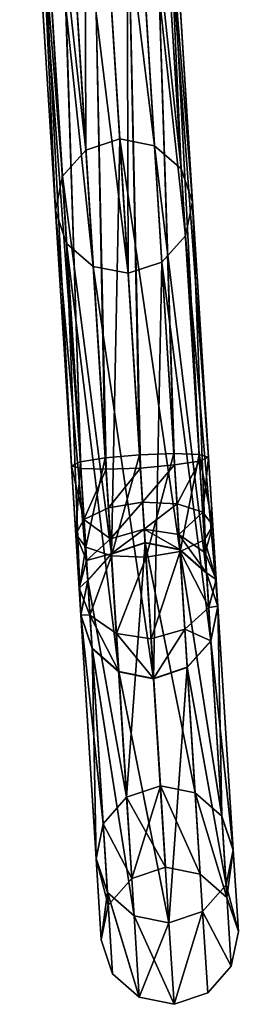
# Model space of a CAD drawing. Header units: millimetres. Extents: x 0 to 316, y 0 to 317.
# Tile 250 of 656: x 163.94 to 168.72, y 0 to 21.48. Entities that reach past the tile are written whole.
import ezdxf

# ---------------------------------------------------------------- set-up
doc = ezdxf.new("R2010")
doc.units = ezdxf.units.MM
doc.header["$LTSCALE"] = 25.4
doc.layers.get('0').update_dxf_attribs({"true_color": 0xff5454})

# ---------------------------------------------------------------- blocks, each defined once
blk = doc.blocks.new('LUKSOR-L-8847.STL')
at = {"color": 250, "true_color": 0x262626}
mesh = blk.add_polyface(dxfattribs=at)
corners = [(8.035, 20.217, 157.672), (7.999, 32.733, 108.297), (7.263, 32.493, 108.242), (8.772, 20.46, 157.713)]
mesh.append_faces([[corners[k] for k in face] for face in [(0, 1, 2), (1, 0, 3)]], dxfattribs={"vtx0": -1, "color": 250})
mesh = blk.add_polyface(dxfattribs=at)
corners = [(7.999, 32.733, 108.297), (9.532, 20.311, 157.672), (8.76, 32.587, 108.242), (8.772, 20.46, 157.713)]
mesh.append_faces([[corners[k] for k in face] for face in [(0, 1, 2), (1, 0, 3)]], dxfattribs={"vtx0": -1, "color": 250})
mesh = blk.add_polyface(dxfattribs=at)
corners = [(8.035, 20.217, 157.672), (6.748, 31.932, 108.091), (7.521, 19.646, 157.558), (7.263, 32.493, 108.242)]
mesh.append_faces([[corners[k] for k in face] for face in [(0, 1, 2), (1, 0, 3)]], dxfattribs={"vtx0": -1, "color": 250})
mesh = blk.add_polyface(dxfattribs=at)
corners = [(8.76, 32.587, 108.242), (10.114, 19.809, 157.558), (9.341, 32.095, 108.091), (9.532, 20.311, 157.672)]
mesh.append_faces([[corners[k] for k in face] for face in [(0, 1, 2), (1, 0, 3)]], dxfattribs={"vtx0": -1, "color": 250})
mesh = blk.add_polyface(dxfattribs=at)
corners = [(9.587, 31.388, 107.884), (10.114, 19.809, 157.558), (10.361, 19.09, 157.402), (9.341, 32.095, 108.091)]
mesh.append_faces([[corners[k] for k in face] for face in [(0, 1, 2), (1, 0, 3)]], dxfattribs={"vtx0": -1, "color": 250})
mesh = blk.add_polyface(dxfattribs=at)
corners = [(7.521, 19.646, 157.558), (6.593, 31.2, 107.884), (7.367, 18.901, 157.402), (6.748, 31.932, 108.091)]
mesh.append_faces([[corners[k] for k in face] for face in [(0, 1, 2), (1, 0, 3)]], dxfattribs={"vtx0": -1, "color": 250})
mesh = blk.add_polyface(dxfattribs=at)
corners = [(7.717, 13.332, 413.72), (6.784, 31.361, 413.015), (7.922, 13.273, 412.973), (6.588, 31.274, 413.761)]
mesh.append_faces([[corners[k] for k in face] for face in [(0, 1, 2), (1, 0, 3)]], dxfattribs={"vtx0": -1, "color": 250})
mesh = blk.add_polyface(dxfattribs=at)
corners = [(7.329, 31.451, 412.469), (7.922, 13.273, 412.973), (6.784, 31.361, 413.015), (8.473, 13.255, 412.426)]
mesh.append_faces([[corners[k] for k in face] for face in [(0, 1, 2), (1, 0, 3)]], dxfattribs={"vtx0": -1, "color": 250})
mesh = blk.add_polyface(dxfattribs=at)
corners = [(8.076, 31.518, 412.269), (8.473, 13.255, 412.426), (7.329, 31.451, 412.469), (9.223, 13.283, 412.226)]
mesh.append_faces([[corners[k] for k in face] for face in [(0, 1, 2), (1, 0, 3)]], dxfattribs={"vtx0": -1, "color": 250})
mesh = blk.add_polyface(dxfattribs=at)
corners = [(8.826, 31.545, 412.469), (9.223, 13.283, 412.226), (8.076, 31.518, 412.269), (9.97, 13.349, 412.426)]
mesh.append_faces([[corners[k] for k in face] for face in [(0, 1, 2), (1, 0, 3)]], dxfattribs={"vtx0": -1, "color": 250})
mesh = blk.add_polyface(dxfattribs=at)
corners = [(9.377, 31.524, 413.015), (9.97, 13.349, 412.426), (8.826, 31.545, 412.469), (10.515, 13.436, 412.973)]
mesh.append_faces([[corners[k] for k in face] for face in [(0, 1, 2), (1, 0, 3)]], dxfattribs={"vtx0": -1, "color": 250})
mesh = blk.add_polyface(dxfattribs=at)
corners = [(9.955, 13.597, 415.013), (9.386, 31.375, 414.507), (8.842, 31.285, 415.054), (10.506, 13.579, 414.466)]
mesh.append_faces([[corners[k] for k in face] for face in [(0, 1, 2), (1, 0, 3)]], dxfattribs={"vtx0": -1, "color": 250})
mesh = blk.add_polyface(dxfattribs=at)
corners = [(9.377, 31.524, 413.015), (10.711, 13.52, 413.72), (10.515, 13.436, 412.973), (9.582, 31.462, 413.761)]
mesh.append_faces([[corners[k] for k in face] for face in [(0, 1, 2), (1, 0, 3)]], dxfattribs={"vtx0": -1, "color": 250})
mesh = blk.add_polyface(dxfattribs=at)
corners = [(9.582, 31.462, 413.761), (10.506, 13.579, 414.466), (10.711, 13.52, 413.72), (9.386, 31.375, 414.507)]
mesh.append_faces([[corners[k] for k in face] for face in [(0, 1, 2), (1, 0, 3)]], dxfattribs={"vtx0": -1, "color": 250})
mesh = blk.add_polyface(dxfattribs=at)
corners = [(9.432, 30.656, 107.678), (10.361, 19.09, 157.402), (10.206, 18.345, 157.246), (9.587, 31.388, 107.884)]
mesh.append_faces([[corners[k] for k in face] for face in [(0, 1, 2), (1, 0, 3)]], dxfattribs={"vtx0": -1, "color": 250})
mesh = blk.add_polyface(dxfattribs=at)
corners = [(7.913, 13.416, 414.466), (6.588, 31.274, 413.761), (7.717, 13.332, 413.72), (6.793, 31.212, 414.507)]
mesh.append_faces([[corners[k] for k in face] for face in [(0, 1, 2), (1, 0, 3)]], dxfattribs={"vtx0": -1, "color": 250})
mesh = blk.add_polyface(dxfattribs=at)
corners = [(7.367, 18.901, 157.402), (6.839, 30.493, 107.678), (7.613, 18.182, 157.246), (6.593, 31.2, 107.884)]
mesh.append_faces([[corners[k] for k in face] for face in [(0, 1, 2), (1, 0, 3)]], dxfattribs={"vtx0": -1, "color": 250})
mesh = blk.add_polyface(dxfattribs=at)
corners = [(7.913, 13.416, 414.466), (7.345, 31.191, 415.054), (6.793, 31.212, 414.507), (8.458, 13.503, 415.013)]
mesh.append_faces([[corners[k] for k in face] for face in [(0, 1, 2), (1, 0, 3)]], dxfattribs={"vtx0": -1, "color": 250})
mesh = blk.add_polyface(dxfattribs=at)
corners = [(8.458, 13.503, 415.013), (8.095, 31.218, 415.254), (7.345, 31.191, 415.054), (9.205, 13.569, 415.213)]
mesh.append_faces([[corners[k] for k in face] for face in [(0, 1, 2), (1, 0, 3)]], dxfattribs={"vtx0": -1, "color": 250})
mesh = blk.add_polyface(dxfattribs=at)
corners = [(9.205, 13.569, 415.213), (8.842, 31.285, 415.054), (8.095, 31.218, 415.254), (9.955, 13.597, 415.013)]
mesh.append_faces([[corners[k] for k in face] for face in [(0, 1, 2), (1, 0, 3)]], dxfattribs={"vtx0": -1, "color": 250})
mesh = blk.add_polyface(dxfattribs=at)
corners = [(8.917, 30.095, 107.527), (10.206, 18.345, 157.246), (9.692, 17.774, 157.132), (9.432, 30.656, 107.678)]
mesh.append_faces([[corners[k] for k in face] for face in [(0, 1, 2), (1, 0, 3)]], dxfattribs={"vtx0": -1, "color": 250})
mesh = blk.add_polyface(dxfattribs=at)
corners = [(8.195, 17.68, 157.132), (6.839, 30.493, 107.678), (7.42, 30, 107.527), (7.613, 18.182, 157.246)]
mesh.append_faces([[corners[k] for k in face] for face in [(0, 1, 2), (1, 0, 3)]], dxfattribs={"vtx0": -1, "color": 250})
mesh = blk.add_polyface(dxfattribs=at)
corners = [(8.917, 30.095, 107.527), (8.956, 17.531, 157.091), (8.18, 29.855, 107.472), (9.692, 17.774, 157.132)]
mesh.append_faces([[corners[k] for k in face] for face in [(0, 1, 2), (1, 0, 3)]], dxfattribs={"vtx0": -1, "color": 250})
mesh = blk.add_polyface(dxfattribs=at)
corners = [(8.956, 17.531, 157.091), (7.42, 30, 107.527), (8.18, 29.855, 107.472), (8.195, 17.68, 157.132)]
mesh.append_faces([[corners[k] for k in face] for face in [(0, 1, 2), (1, 0, 3)]], dxfattribs={"vtx0": -1, "color": 250})
mesh = blk.add_polyface(dxfattribs=at)
corners = [(8.59, 11.405, 207.838), (8.772, 20.46, 157.713), (8.035, 20.217, 157.672), (9.326, 11.651, 207.866)]
mesh.append_faces([[corners[k] for k in face] for face in [(0, 1, 2), (1, 0, 3)]], dxfattribs={"vtx0": -1, "color": 250})
mesh = blk.add_polyface(dxfattribs=at)
corners = [(8.772, 20.46, 157.713), (10.087, 11.499, 207.838), (9.532, 20.311, 157.672), (9.326, 11.651, 207.866)]
mesh.append_faces([[corners[k] for k in face] for face in [(0, 1, 2), (1, 0, 3)]], dxfattribs={"vtx0": -1, "color": 250})
mesh = blk.add_polyface(dxfattribs=at)
corners = [(8.59, 11.405, 207.838), (7.521, 19.646, 157.558), (8.076, 10.828, 207.762), (8.035, 20.217, 157.672)]
mesh.append_faces([[corners[k] for k in face] for face in [(0, 1, 2), (1, 0, 3)]], dxfattribs={"vtx0": -1, "color": 250})
mesh = blk.add_polyface(dxfattribs=at)
corners = [(9.532, 20.311, 157.672), (10.669, 10.991, 207.762), (10.114, 19.809, 157.558), (10.087, 11.499, 207.838)]
mesh.append_faces([[corners[k] for k in face] for face in [(0, 1, 2), (1, 0, 3)]], dxfattribs={"vtx0": -1, "color": 250})
mesh = blk.add_polyface(dxfattribs=at)
corners = [(10.361, 19.09, 157.402), (10.669, 10.991, 207.762), (10.916, 10.263, 207.658), (10.114, 19.809, 157.558)]
mesh.append_faces([[corners[k] for k in face] for face in [(0, 1, 2), (1, 0, 3)]], dxfattribs={"vtx0": -1, "color": 250})
mesh = blk.add_polyface(dxfattribs=at)
corners = [(8.076, 10.828, 207.762), (7.367, 18.901, 157.402), (7.922, 10.074, 207.658), (7.521, 19.646, 157.558)]
mesh.append_faces([[corners[k] for k in face] for face in [(0, 1, 2), (1, 0, 3)]], dxfattribs={"vtx0": -1, "color": 250})
mesh = blk.add_polyface(dxfattribs=at)
corners = [(7.922, 10.074, 207.658), (7.613, 18.182, 157.246), (8.169, 9.346, 207.553), (7.367, 18.901, 157.402)]
mesh.append_faces([[corners[k] for k in face] for face in [(0, 1, 2), (1, 0, 3)]], dxfattribs={"vtx0": -1, "color": 250})
mesh = blk.add_polyface(dxfattribs=at)
corners = [(10.206, 18.345, 157.246), (10.916, 10.263, 207.658), (10.762, 9.509, 207.553), (10.361, 19.09, 157.402)]
mesh.append_faces([[corners[k] for k in face] for face in [(0, 1, 2), (1, 0, 3)]], dxfattribs={"vtx0": -1, "color": 250})
mesh = blk.add_polyface(dxfattribs=at)
corners = [(9.692, 17.774, 157.132), (10.762, 9.509, 207.553), (10.248, 8.932, 207.477), (10.206, 18.345, 157.246)]
mesh.append_faces([[corners[k] for k in face] for face in [(0, 1, 2), (1, 0, 3)]], dxfattribs={"vtx0": -1, "color": 250})
mesh = blk.add_polyface(dxfattribs=at)
corners = [(8.751, 8.837, 207.477), (7.613, 18.182, 157.246), (8.195, 17.68, 157.132), (8.169, 9.346, 207.553)]
mesh.append_faces([[corners[k] for k in face] for face in [(0, 1, 2), (1, 0, 3)]], dxfattribs={"vtx0": -1, "color": 250})
mesh = blk.add_polyface(dxfattribs=at)
corners = [(9.512, 8.686, 207.449), (8.195, 17.68, 157.132), (8.956, 17.531, 157.091), (8.751, 8.837, 207.477)]
mesh.append_faces([[corners[k] for k in face] for face in [(0, 1, 2), (1, 0, 3)]], dxfattribs={"vtx0": -1, "color": 250})
mesh = blk.add_polyface(dxfattribs=at)
corners = [(9.692, 17.774, 157.132), (9.512, 8.686, 207.449), (8.956, 17.531, 157.091), (10.248, 8.932, 207.477)]
mesh.append_faces([[corners[k] for k in face] for face in [(0, 1, 2), (1, 0, 3)]], dxfattribs={"vtx0": -1, "color": 250})
mesh = blk.add_polyface(dxfattribs=at)
corners = [(8.592, 11.37, 414.67), (9.205, 13.569, 415.213), (8.458, 13.503, 415.013), (9.346, 11.336, 414.854)]
mesh.append_faces([[corners[k] for k in face] for face in [(0, 1, 2), (1, 0, 3)]], dxfattribs={"vtx0": -1, "color": 250})
mesh = blk.add_polyface(dxfattribs=at)
corners = [(9.346, 11.336, 414.854), (9.955, 13.597, 415.013), (9.205, 13.569, 415.213), (10.089, 11.464, 414.67)]
mesh.append_faces([[corners[k] for k in face] for face in [(0, 1, 2), (1, 0, 3)]], dxfattribs={"vtx0": -1, "color": 250})
mesh = blk.add_polyface(dxfattribs=at)
corners = [(10.089, 11.464, 414.67), (10.506, 13.579, 414.466), (9.955, 13.597, 415.013), (10.623, 11.718, 414.167)]
mesh.append_faces([[corners[k] for k in face] for face in [(0, 1, 2), (1, 0, 3)]], dxfattribs={"vtx0": -1, "color": 250})
mesh = blk.add_polyface(dxfattribs=at)
corners = [(10.805, 12.032, 413.481), (10.506, 13.579, 414.466), (10.623, 11.718, 414.167), (10.711, 13.52, 413.72)]
mesh.append_faces([[corners[k] for k in face] for face in [(0, 1, 2), (1, 0, 3)]], dxfattribs={"vtx0": -1, "color": 250})
mesh = blk.add_polyface(dxfattribs=at)
corners = [(7.913, 13.416, 414.466), (7.811, 11.843, 413.481), (8.03, 11.555, 414.167), (7.717, 13.332, 413.72)]
mesh.append_faces([[corners[k] for k in face] for face in [(0, 1, 2), (1, 0, 3)]], dxfattribs={"vtx0": -1, "color": 250})
mesh = blk.add_polyface(dxfattribs=at)
corners = [(7.717, 13.332, 413.72), (7.992, 12.157, 412.794), (7.811, 11.843, 413.481), (7.922, 13.273, 412.973)]
mesh.append_faces([[corners[k] for k in face] for face in [(0, 1, 2), (1, 0, 3)]], dxfattribs={"vtx0": -1, "color": 250})
mesh = blk.add_polyface(dxfattribs=at)
corners = [(8.03, 11.555, 414.167), (8.458, 13.503, 415.013), (7.913, 13.416, 414.466), (8.592, 11.37, 414.67)]
mesh.append_faces([[corners[k] for k in face] for face in [(0, 1, 2), (1, 0, 3)]], dxfattribs={"vtx0": -1, "color": 250})
mesh = blk.add_polyface(dxfattribs=at)
corners = [(9.97, 13.349, 412.426), (9.27, 12.539, 412.107), (9.223, 13.283, 412.226), (10.023, 12.505, 412.291)]
mesh.append_faces([[corners[k] for k in face] for face in [(0, 1, 2), (1, 0, 3)]], dxfattribs={"vtx0": -1, "color": 250})
mesh = blk.add_polyface(dxfattribs=at)
corners = [(10.515, 13.436, 412.973), (10.023, 12.505, 412.291), (9.97, 13.349, 412.426), (10.585, 12.32, 412.794)]
mesh.append_faces([[corners[k] for k in face] for face in [(0, 1, 2), (1, 0, 3)]], dxfattribs={"vtx0": -1, "color": 250})
mesh = blk.add_polyface(dxfattribs=at)
corners = [(10.585, 12.32, 412.794), (10.711, 13.52, 413.72), (10.805, 12.032, 413.481), (10.515, 13.436, 412.973)]
mesh.append_faces([[corners[k] for k in face] for face in [(0, 1, 2), (1, 0, 3)]], dxfattribs={"vtx0": -1, "color": 250})
mesh = blk.add_polyface(dxfattribs=at)
corners = [(8.473, 13.255, 412.426), (7.992, 12.157, 412.794), (7.922, 13.273, 412.973), (8.526, 12.411, 412.291)]
mesh.append_faces([[corners[k] for k in face] for face in [(0, 1, 2), (1, 0, 3)]], dxfattribs={"vtx0": -1, "color": 250})
mesh = blk.add_polyface(dxfattribs=at)
corners = [(9.223, 13.283, 412.226), (8.526, 12.411, 412.291), (8.473, 13.255, 412.426), (9.27, 12.539, 412.107)]
mesh.append_faces([[corners[k] for k in face] for face in [(0, 1, 2), (1, 0, 3)]], dxfattribs={"vtx0": -1, "color": 250})
mesh = blk.add_polyface(dxfattribs=at)
corners = [(9.27, 12.539, 412.107), (8.569, 11.74, 411.761), (8.526, 12.411, 412.291), (9.307, 11.947, 411.639)]
mesh.append_faces([[corners[k] for k in face] for face in [(0, 1, 2), (1, 0, 3)]], dxfattribs={"vtx0": -1, "color": 250})
mesh = blk.add_polyface(dxfattribs=at)
corners = [(10.023, 12.505, 412.291), (9.307, 11.947, 411.639), (9.27, 12.539, 412.107), (10.066, 11.834, 411.761)]
mesh.append_faces([[corners[k] for k in face] for face in [(0, 1, 2), (1, 0, 3)]], dxfattribs={"vtx0": -1, "color": 250})
mesh = blk.add_polyface(dxfattribs=at)
corners = [(10.066, 11.834, 411.761), (10.585, 12.32, 412.794), (10.641, 11.432, 412.092), (10.023, 12.505, 412.291)]
mesh.append_faces([[corners[k] for k in face] for face in [(0, 1, 2), (1, 0, 3)]], dxfattribs={"vtx0": -1, "color": 250})
mesh = blk.add_polyface(dxfattribs=at)
corners = [(7.992, 12.157, 412.794), (8.569, 11.74, 411.761), (8.048, 11.269, 412.092), (8.526, 12.411, 412.291)]
mesh.append_faces([[corners[k] for k in face] for face in [(0, 1, 2), (1, 0, 3)]], dxfattribs={"vtx0": -1, "color": 250})
mesh = blk.add_polyface(dxfattribs=at)
corners = [(10.641, 11.432, 412.092), (10.805, 12.032, 413.481), (10.879, 10.848, 412.545), (10.585, 12.32, 412.794)]
mesh.append_faces([[corners[k] for k in face] for face in [(0, 1, 2), (1, 0, 3)]], dxfattribs={"vtx0": -1, "color": 250})
mesh = blk.add_polyface(dxfattribs=at)
corners = [(7.811, 11.843, 413.481), (8.048, 11.269, 412.092), (7.885, 10.66, 412.545), (7.992, 12.157, 412.794)]
mesh.append_faces([[corners[k] for k in face] for face in [(0, 1, 2), (1, 0, 3)]], dxfattribs={"vtx0": -1, "color": 250})
mesh = blk.add_polyface(dxfattribs=at)
corners = [(10.879, 10.848, 412.545), (10.623, 11.718, 414.167), (10.716, 10.239, 412.998), (10.805, 12.032, 413.481)]
mesh.append_faces([[corners[k] for k in face] for face in [(0, 1, 2), (1, 0, 3)]], dxfattribs={"vtx0": -1, "color": 250})
mesh = blk.add_polyface(dxfattribs=at)
corners = [(8.03, 11.555, 414.167), (7.885, 10.66, 412.545), (8.123, 10.076, 412.998), (7.811, 11.843, 413.481)]
mesh.append_faces([[corners[k] for k in face] for face in [(0, 1, 2), (1, 0, 3)]], dxfattribs={"vtx0": -1, "color": 250})
mesh = blk.add_polyface(dxfattribs=at)
corners = [(8.589, 11.412, 410.97), (9.307, 11.947, 411.639), (9.325, 11.658, 410.942), (8.569, 11.74, 411.761)]
mesh.append_faces([[corners[k] for k in face] for face in [(0, 1, 2), (1, 0, 3)]], dxfattribs={"vtx0": -1, "color": 250})
mesh = blk.add_polyface(dxfattribs=at)
corners = [(9.307, 11.947, 411.639), (10.086, 11.506, 410.97), (9.325, 11.658, 410.942), (10.066, 11.834, 411.761)]
mesh.append_faces([[corners[k] for k in face] for face in [(0, 1, 2), (1, 0, 3)]], dxfattribs={"vtx0": -1, "color": 250})
mesh = blk.add_polyface(dxfattribs=at)
corners = [(10.066, 11.834, 411.761), (10.668, 10.998, 411.046), (10.086, 11.506, 410.97), (10.641, 11.432, 412.092)]
mesh.append_faces([[corners[k] for k in face] for face in [(0, 1, 2), (1, 0, 3)]], dxfattribs={"vtx0": -1, "color": 250})
mesh = blk.add_polyface(dxfattribs=at)
corners = [(8.048, 11.269, 412.092), (8.589, 11.412, 410.97), (8.075, 10.835, 411.046), (8.569, 11.74, 411.761)]
mesh.append_faces([[corners[k] for k in face] for face in [(0, 1, 2), (1, 0, 3)]], dxfattribs={"vtx0": -1, "color": 250})
mesh = blk.add_polyface(dxfattribs=at)
corners = [(8.923, 6.105, 360.311), (9.325, 11.658, 410.942), (9.659, 6.352, 360.297), (8.589, 11.412, 410.97)]
mesh.append_faces([[corners[k] for k in face] for face in [(0, 1, 2), (1, 0, 3)]], dxfattribs={"vtx0": -1, "color": 250})
mesh = blk.add_polyface(dxfattribs=at)
corners = [(8.923, 6.102, 258.498), (9.326, 11.651, 207.866), (8.59, 11.405, 207.838), (9.659, 6.349, 258.512)]
mesh.append_faces([[corners[k] for k in face] for face in [(0, 1, 2), (1, 0, 3)]], dxfattribs={"vtx0": -1, "color": 250})
mesh = blk.add_polyface(dxfattribs=at)
corners = [(9.325, 11.658, 410.942), (10.42, 6.199, 360.311), (9.659, 6.352, 360.297), (10.086, 11.506, 410.97)]
mesh.append_faces([[corners[k] for k in face] for face in [(0, 1, 2), (1, 0, 3)]], dxfattribs={"vtx0": -1, "color": 250})
mesh = blk.add_polyface(dxfattribs=at)
corners = [(9.326, 11.651, 207.866), (10.42, 6.196, 258.498), (10.087, 11.499, 207.838), (9.659, 6.349, 258.512)]
mesh.append_faces([[corners[k] for k in face] for face in [(0, 1, 2), (1, 0, 3)]], dxfattribs={"vtx0": -1, "color": 250})
mesh = blk.add_polyface(dxfattribs=at)
corners = [(10.716, 10.239, 412.998), (10.089, 11.464, 414.67), (10.196, 9.768, 413.33), (10.623, 11.718, 414.167)]
mesh.append_faces([[corners[k] for k in face] for face in [(0, 1, 2), (1, 0, 3)]], dxfattribs={"vtx0": -1, "color": 250})
mesh = blk.add_polyface(dxfattribs=at)
corners = [(8.592, 11.37, 414.67), (8.123, 10.076, 412.998), (8.699, 9.673, 413.33), (8.03, 11.555, 414.167)]
mesh.append_faces([[corners[k] for k in face] for face in [(0, 1, 2), (1, 0, 3)]], dxfattribs={"vtx0": -1, "color": 250})
mesh = blk.add_polyface(dxfattribs=at)
corners = [(8.075, 10.835, 411.046), (8.923, 6.105, 360.311), (8.41, 5.524, 360.349), (8.589, 11.412, 410.97)]
mesh.append_faces([[corners[k] for k in face] for face in [(0, 1, 2), (1, 0, 3)]], dxfattribs={"vtx0": -1, "color": 250})
mesh = blk.add_polyface(dxfattribs=at)
corners = [(8.923, 6.102, 258.498), (8.076, 10.828, 207.762), (8.41, 5.521, 258.459), (8.59, 11.405, 207.838)]
mesh.append_faces([[corners[k] for k in face] for face in [(0, 1, 2), (1, 0, 3)]], dxfattribs={"vtx0": -1, "color": 250})
mesh = blk.add_polyface(dxfattribs=at)
corners = [(9.457, 9.561, 413.451), (10.089, 11.464, 414.67), (9.346, 11.336, 414.854), (10.196, 9.768, 413.33)]
mesh.append_faces([[corners[k] for k in face] for face in [(0, 1, 2), (1, 0, 3)]], dxfattribs={"vtx0": -1, "color": 250})
mesh = blk.add_polyface(dxfattribs=at)
corners = [(10.086, 11.506, 410.97), (11.003, 5.687, 360.349), (10.42, 6.199, 360.311), (10.668, 10.998, 411.046)]
mesh.append_faces([[corners[k] for k in face] for face in [(0, 1, 2), (1, 0, 3)]], dxfattribs={"vtx0": -1, "color": 250})
mesh = blk.add_polyface(dxfattribs=at)
corners = [(10.087, 11.499, 207.838), (11.003, 5.684, 258.459), (10.669, 10.991, 207.762), (10.42, 6.196, 258.498)]
mesh.append_faces([[corners[k] for k in face] for face in [(0, 1, 2), (1, 0, 3)]], dxfattribs={"vtx0": -1, "color": 250})
mesh = blk.add_polyface(dxfattribs=at)
corners = [(10.668, 10.998, 411.046), (10.879, 10.848, 412.545), (10.916, 10.269, 411.15), (10.641, 11.432, 412.092)]
mesh.append_faces([[corners[k] for k in face] for face in [(0, 1, 2), (1, 0, 3)]], dxfattribs={"vtx0": -1, "color": 250})
mesh = blk.add_polyface(dxfattribs=at)
corners = [(7.885, 10.66, 412.545), (8.075, 10.835, 411.046), (7.922, 10.081, 411.15), (8.048, 11.269, 412.092)]
mesh.append_faces([[corners[k] for k in face] for face in [(0, 1, 2), (1, 0, 3)]], dxfattribs={"vtx0": -1, "color": 250})
mesh = blk.add_polyface(dxfattribs=at)
corners = [(8.699, 9.673, 413.33), (9.346, 11.336, 414.854), (8.592, 11.37, 414.67), (9.457, 9.561, 413.451)]
mesh.append_faces([[corners[k] for k in face] for face in [(0, 1, 2), (1, 0, 3)]], dxfattribs={"vtx0": -1, "color": 250})
mesh = blk.add_polyface(dxfattribs=at)
corners = [(11.003, 5.687, 360.349), (10.916, 10.269, 411.15), (11.25, 4.953, 360.401), (10.668, 10.998, 411.046)]
mesh.append_faces([[corners[k] for k in face] for face in [(0, 1, 2), (1, 0, 3)]], dxfattribs={"vtx0": -1, "color": 250})
mesh = blk.add_polyface(dxfattribs=at)
corners = [(10.916, 10.263, 207.658), (11.003, 5.684, 258.459), (11.25, 4.95, 258.407), (10.669, 10.991, 207.762)]
mesh.append_faces([[corners[k] for k in face] for face in [(0, 1, 2), (1, 0, 3)]], dxfattribs={"vtx0": -1, "color": 250})
mesh = blk.add_polyface(dxfattribs=at)
corners = [(7.922, 10.081, 411.15), (8.41, 5.524, 360.349), (8.256, 4.765, 360.401), (8.075, 10.835, 411.046)]
mesh.append_faces([[corners[k] for k in face] for face in [(0, 1, 2), (1, 0, 3)]], dxfattribs={"vtx0": -1, "color": 250})
mesh = blk.add_polyface(dxfattribs=at)
corners = [(8.41, 5.521, 258.459), (7.922, 10.074, 207.658), (8.256, 4.761, 258.407), (8.076, 10.828, 207.762)]
mesh.append_faces([[corners[k] for k in face] for face in [(0, 1, 2), (1, 0, 3)]], dxfattribs={"vtx0": -1, "color": 250})
mesh = blk.add_polyface(dxfattribs=at)
corners = [(10.916, 10.269, 411.15), (10.716, 10.239, 412.998), (10.762, 9.516, 411.254), (10.879, 10.848, 412.545)]
mesh.append_faces([[corners[k] for k in face] for face in [(0, 1, 2), (1, 0, 3)]], dxfattribs={"vtx0": -1, "color": 250})
mesh = blk.add_polyface(dxfattribs=at)
corners = [(8.123, 10.076, 412.998), (7.922, 10.081, 411.15), (8.169, 9.352, 411.254), (7.885, 10.66, 412.545)]
mesh.append_faces([[corners[k] for k in face] for face in [(0, 1, 2), (1, 0, 3)]], dxfattribs={"vtx0": -1, "color": 250})
mesh = blk.add_polyface(dxfattribs=at)
corners = [(10.762, 9.516, 411.254), (10.196, 9.768, 413.33), (10.248, 8.938, 411.331), (10.716, 10.239, 412.998)]
mesh.append_faces([[corners[k] for k in face] for face in [(0, 1, 2), (1, 0, 3)]], dxfattribs={"vtx0": -1, "color": 250})
mesh = blk.add_polyface(dxfattribs=at)
corners = [(11.25, 4.953, 360.401), (10.762, 9.516, 411.254), (11.096, 4.194, 360.453), (10.916, 10.269, 411.15)]
mesh.append_faces([[corners[k] for k in face] for face in [(0, 1, 2), (1, 0, 3)]], dxfattribs={"vtx0": -1, "color": 250})
mesh = blk.add_polyface(dxfattribs=at)
corners = [(10.762, 9.509, 207.553), (11.25, 4.95, 258.407), (11.097, 4.19, 258.355), (10.916, 10.263, 207.658)]
mesh.append_faces([[corners[k] for k in face] for face in [(0, 1, 2), (1, 0, 3)]], dxfattribs={"vtx0": -1, "color": 250})
mesh = blk.add_polyface(dxfattribs=at)
corners = [(8.169, 9.352, 411.254), (8.256, 4.765, 360.401), (8.504, 4.031, 360.453), (7.922, 10.081, 411.15)]
mesh.append_faces([[corners[k] for k in face] for face in [(0, 1, 2), (1, 0, 3)]], dxfattribs={"vtx0": -1, "color": 250})
mesh = blk.add_polyface(dxfattribs=at)
corners = [(8.256, 4.761, 258.407), (8.169, 9.346, 207.553), (8.504, 4.027, 258.355), (7.922, 10.074, 207.658)]
mesh.append_faces([[corners[k] for k in face] for face in [(0, 1, 2), (1, 0, 3)]], dxfattribs={"vtx0": -1, "color": 250})
mesh = blk.add_polyface(dxfattribs=at)
corners = [(8.751, 8.844, 411.331), (8.123, 10.076, 412.998), (8.169, 9.352, 411.254), (8.699, 9.673, 413.33)]
mesh.append_faces([[corners[k] for k in face] for face in [(0, 1, 2), (1, 0, 3)]], dxfattribs={"vtx0": -1, "color": 250})
mesh = blk.add_polyface(dxfattribs=at)
corners = [(9.512, 8.693, 411.359), (8.699, 9.673, 413.33), (8.751, 8.844, 411.331), (9.457, 9.561, 413.451)]
mesh.append_faces([[corners[k] for k in face] for face in [(0, 1, 2), (1, 0, 3)]], dxfattribs={"vtx0": -1, "color": 250})
mesh = blk.add_polyface(dxfattribs=at)
corners = [(10.196, 9.768, 413.33), (9.512, 8.693, 411.359), (10.248, 8.938, 411.331), (9.457, 9.561, 413.451)]
mesh.append_faces([[corners[k] for k in face] for face in [(0, 1, 2), (1, 0, 3)]], dxfattribs={"vtx0": -1, "color": 250})
mesh = blk.add_polyface(dxfattribs=at)
corners = [(11.096, 4.194, 360.453), (10.248, 8.938, 411.331), (10.583, 3.613, 360.492), (10.762, 9.516, 411.254)]
mesh.append_faces([[corners[k] for k in face] for face in [(0, 1, 2), (1, 0, 3)]], dxfattribs={"vtx0": -1, "color": 250})
mesh = blk.add_polyface(dxfattribs=at)
corners = [(10.248, 8.932, 207.477), (11.097, 4.19, 258.355), (10.583, 3.609, 258.317), (10.762, 9.509, 207.553)]
mesh.append_faces([[corners[k] for k in face] for face in [(0, 1, 2), (1, 0, 3)]], dxfattribs={"vtx0": -1, "color": 250})
mesh = blk.add_polyface(dxfattribs=at)
corners = [(9.086, 3.519, 360.492), (8.169, 9.352, 411.254), (8.504, 4.031, 360.453), (8.751, 8.844, 411.331)]
mesh.append_faces([[corners[k] for k in face] for face in [(0, 1, 2), (1, 0, 3)]], dxfattribs={"vtx0": -1, "color": 250})
mesh = blk.add_polyface(dxfattribs=at)
corners = [(9.086, 3.515, 258.317), (8.169, 9.346, 207.553), (8.751, 8.837, 207.477), (8.504, 4.027, 258.355)]
mesh.append_faces([[corners[k] for k in face] for face in [(0, 1, 2), (1, 0, 3)]], dxfattribs={"vtx0": -1, "color": 250})
mesh = blk.add_polyface(dxfattribs=at)
corners = [(9.847, 3.366, 360.506), (8.751, 8.844, 411.331), (9.086, 3.519, 360.492), (9.512, 8.693, 411.359)]
mesh.append_faces([[corners[k] for k in face] for face in [(0, 1, 2), (1, 0, 3)]], dxfattribs={"vtx0": -1, "color": 250})
mesh = blk.add_polyface(dxfattribs=at)
corners = [(9.847, 3.362, 258.303), (8.751, 8.837, 207.477), (9.512, 8.686, 207.449), (9.086, 3.515, 258.317)]
mesh.append_faces([[corners[k] for k in face] for face in [(0, 1, 2), (1, 0, 3)]], dxfattribs={"vtx0": -1, "color": 250})
mesh = blk.add_polyface(dxfattribs=at)
corners = [(10.248, 8.938, 411.331), (9.847, 3.366, 360.506), (10.583, 3.613, 360.492), (9.512, 8.693, 411.359)]
mesh.append_faces([[corners[k] for k in face] for face in [(0, 1, 2), (1, 0, 3)]], dxfattribs={"vtx0": -1, "color": 250})
mesh = blk.add_polyface(dxfattribs=at)
corners = [(10.248, 8.932, 207.477), (9.847, 3.362, 258.303), (9.512, 8.686, 207.449), (10.583, 3.609, 258.317)]
mesh.append_faces([[corners[k] for k in face] for face in [(0, 1, 2), (1, 0, 3)]], dxfattribs={"vtx0": -1, "color": 250})
mesh = blk.add_polyface(dxfattribs=at)
corners = [(8.923, 6.105, 360.311), (9.771, 4.58, 309.404), (9.035, 4.332, 309.404), (9.659, 6.352, 360.297)]
mesh.append_faces([[corners[k] for k in face] for face in [(0, 1, 2), (1, 0, 3)]], dxfattribs={"vtx0": -1, "color": 250})
mesh = blk.add_polyface(dxfattribs=at)
corners = [(9.035, 4.332, 309.404), (9.659, 6.349, 258.512), (8.923, 6.102, 258.498), (9.771, 4.58, 309.404)]
mesh.append_faces([[corners[k] for k in face] for face in [(0, 1, 2), (1, 0, 3)]], dxfattribs={"vtx0": -1, "color": 250})
mesh = blk.add_polyface(dxfattribs=at)
corners = [(9.659, 6.352, 360.297), (10.532, 4.427, 309.404), (9.771, 4.58, 309.404), (10.42, 6.199, 360.311)]
mesh.append_faces([[corners[k] for k in face] for face in [(0, 1, 2), (1, 0, 3)]], dxfattribs={"vtx0": -1, "color": 250})
mesh = blk.add_polyface(dxfattribs=at)
corners = [(9.659, 6.349, 258.512), (10.532, 4.427, 309.404), (10.42, 6.196, 258.498), (9.771, 4.58, 309.404)]
mesh.append_faces([[corners[k] for k in face] for face in [(0, 1, 2), (1, 0, 3)]], dxfattribs={"vtx0": -1, "color": 250})
mesh = blk.add_polyface(dxfattribs=at)
corners = [(8.41, 5.524, 360.349), (9.035, 4.332, 309.404), (8.521, 3.75, 309.404), (8.923, 6.105, 360.311)]
mesh.append_faces([[corners[k] for k in face] for face in [(0, 1, 2), (1, 0, 3)]], dxfattribs={"vtx0": -1, "color": 250})
mesh = blk.add_polyface(dxfattribs=at)
corners = [(9.035, 4.332, 309.404), (8.41, 5.521, 258.459), (8.521, 3.75, 309.404), (8.923, 6.102, 258.498)]
mesh.append_faces([[corners[k] for k in face] for face in [(0, 1, 2), (1, 0, 3)]], dxfattribs={"vtx0": -1, "color": 250})
mesh = blk.add_polyface(dxfattribs=at)
corners = [(10.42, 6.199, 360.311), (11.114, 3.913, 309.404), (10.532, 4.427, 309.404), (11.003, 5.687, 360.349)]
mesh.append_faces([[corners[k] for k in face] for face in [(0, 1, 2), (1, 0, 3)]], dxfattribs={"vtx0": -1, "color": 250})
mesh = blk.add_polyface(dxfattribs=at)
corners = [(10.42, 6.196, 258.498), (11.114, 3.913, 309.404), (11.003, 5.684, 258.459), (10.532, 4.427, 309.404)]
mesh.append_faces([[corners[k] for k in face] for face in [(0, 1, 2), (1, 0, 3)]], dxfattribs={"vtx0": -1, "color": 250})
mesh = blk.add_polyface(dxfattribs=at)
corners = [(11.114, 3.913, 309.404), (11.25, 4.953, 360.401), (11.362, 3.177, 309.404), (11.003, 5.687, 360.349)]
mesh.append_faces([[corners[k] for k in face] for face in [(0, 1, 2), (1, 0, 3)]], dxfattribs={"vtx0": -1, "color": 250})
mesh = blk.add_polyface(dxfattribs=at)
corners = [(11.25, 4.95, 258.407), (11.114, 3.913, 309.404), (11.362, 3.177, 309.404), (11.003, 5.684, 258.459)]
mesh.append_faces([[corners[k] for k in face] for face in [(0, 1, 2), (1, 0, 3)]], dxfattribs={"vtx0": -1, "color": 250})
mesh = blk.add_polyface(dxfattribs=at)
corners = [(8.256, 4.765, 360.401), (8.521, 3.75, 309.404), (8.368, 2.989, 309.404), (8.41, 5.524, 360.349)]
mesh.append_faces([[corners[k] for k in face] for face in [(0, 1, 2), (1, 0, 3)]], dxfattribs={"vtx0": -1, "color": 250})
mesh = blk.add_polyface(dxfattribs=at)
corners = [(8.521, 3.75, 309.404), (8.256, 4.761, 258.407), (8.368, 2.989, 309.404), (8.41, 5.521, 258.459)]
mesh.append_faces([[corners[k] for k in face] for face in [(0, 1, 2), (1, 0, 3)]], dxfattribs={"vtx0": -1, "color": 250})
mesh = blk.add_polyface(dxfattribs=at)
corners = [(11.362, 3.177, 309.404), (11.096, 4.194, 360.453), (11.208, 2.416, 309.404), (11.25, 4.953, 360.401)]
mesh.append_faces([[corners[k] for k in face] for face in [(0, 1, 2), (1, 0, 3)]], dxfattribs={"vtx0": -1, "color": 250})
mesh = blk.add_polyface(dxfattribs=at)
corners = [(11.097, 4.19, 258.355), (11.362, 3.177, 309.404), (11.208, 2.416, 309.404), (11.25, 4.95, 258.407)]
mesh.append_faces([[corners[k] for k in face] for face in [(0, 1, 2), (1, 0, 3)]], dxfattribs={"vtx0": -1, "color": 250})
mesh = blk.add_polyface(dxfattribs=at)
corners = [(8.504, 4.031, 360.453), (8.368, 2.989, 309.404), (8.615, 2.253, 309.404), (8.256, 4.765, 360.401)]
mesh.append_faces([[corners[k] for k in face] for face in [(0, 1, 2), (1, 0, 3)]], dxfattribs={"vtx0": -1, "color": 250})
mesh = blk.add_polyface(dxfattribs=at)
corners = [(8.368, 2.989, 309.404), (8.504, 4.027, 258.355), (8.615, 2.253, 309.404), (8.256, 4.761, 258.407)]
mesh.append_faces([[corners[k] for k in face] for face in [(0, 1, 2), (1, 0, 3)]], dxfattribs={"vtx0": -1, "color": 250})
mesh = blk.add_polyface(dxfattribs=at)
corners = [(11.208, 2.416, 309.404), (10.583, 3.613, 360.492), (10.695, 1.834, 309.404), (11.096, 4.194, 360.453)]
mesh.append_faces([[corners[k] for k in face] for face in [(0, 1, 2), (1, 0, 3)]], dxfattribs={"vtx0": -1, "color": 250})
mesh = blk.add_polyface(dxfattribs=at)
corners = [(10.583, 3.609, 258.317), (11.208, 2.416, 309.404), (10.695, 1.834, 309.404), (11.097, 4.19, 258.355)]
mesh.append_faces([[corners[k] for k in face] for face in [(0, 1, 2), (1, 0, 3)]], dxfattribs={"vtx0": -1, "color": 250})
mesh = blk.add_polyface(dxfattribs=at)
corners = [(9.198, 1.739, 309.404), (8.504, 4.031, 360.453), (8.615, 2.253, 309.404), (9.086, 3.519, 360.492)]
mesh.append_faces([[corners[k] for k in face] for face in [(0, 1, 2), (1, 0, 3)]], dxfattribs={"vtx0": -1, "color": 250})
mesh = blk.add_polyface(dxfattribs=at)
corners = [(9.198, 1.739, 309.404), (8.504, 4.027, 258.355), (9.086, 3.515, 258.317), (8.615, 2.253, 309.404)]
mesh.append_faces([[corners[k] for k in face] for face in [(0, 1, 2), (1, 0, 3)]], dxfattribs={"vtx0": -1, "color": 250})
mesh = blk.add_polyface(dxfattribs=at)
corners = [(9.847, 3.366, 360.506), (9.198, 1.739, 309.404), (9.959, 1.586, 309.404), (9.086, 3.519, 360.492)]
mesh.append_faces([[corners[k] for k in face] for face in [(0, 1, 2), (1, 0, 3)]], dxfattribs={"vtx0": -1, "color": 250})
mesh = blk.add_polyface(dxfattribs=at)
corners = [(9.959, 1.586, 309.404), (9.086, 3.515, 258.317), (9.847, 3.362, 258.303), (9.198, 1.739, 309.404)]
mesh.append_faces([[corners[k] for k in face] for face in [(0, 1, 2), (1, 0, 3)]], dxfattribs={"vtx0": -1, "color": 250})
mesh = blk.add_polyface(dxfattribs=at)
corners = [(10.583, 3.613, 360.492), (9.959, 1.586, 309.404), (10.695, 1.834, 309.404), (9.847, 3.366, 360.506)]
mesh.append_faces([[corners[k] for k in face] for face in [(0, 1, 2), (1, 0, 3)]], dxfattribs={"vtx0": -1, "color": 250})
mesh = blk.add_polyface(dxfattribs=at)
corners = [(10.583, 3.609, 258.317), (9.959, 1.586, 309.404), (9.847, 3.362, 258.303), (10.695, 1.834, 309.404)]
mesh.append_faces([[corners[k] for k in face] for face in [(0, 1, 2), (1, 0, 3)]], dxfattribs={"vtx0": -1, "color": 250})

msp = doc.modelspace()

# ---------------------------------------------------------------- block references
at = {"color": 0}
msp.add_blockref('LUKSOR-L-8847.STL', (157.356, -1.586, -12.747), dxfattribs=at)

doc.saveas('drawing.dxf')
